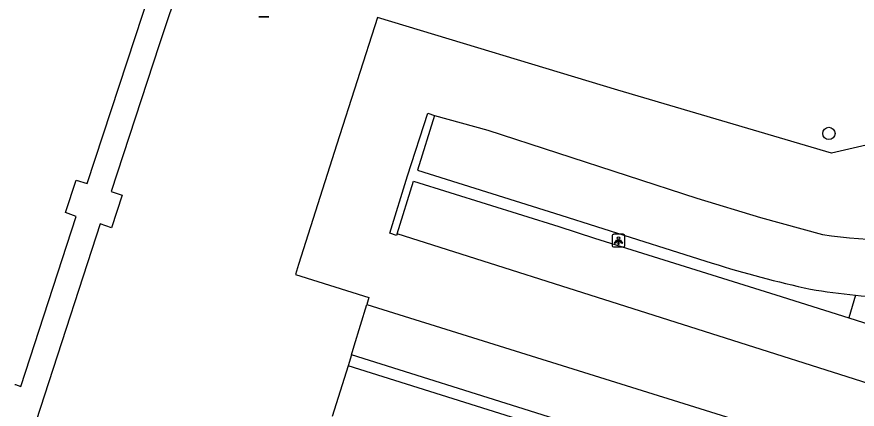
# Model space of a CAD drawing. Extents: x 160676 to 161153, y 383244 to 383713.
# Drawn here: x 160887.3 to 160953.5, y 383412.9 to 383443.8 of the extents above; entities that cross this region are included whole.
import ezdxf

# ---------------------------------------------------------------- set-up
doc = ezdxf.new("R2010")
doc.units = 0
for name, color, linetype in [('IMGEO_Afvalbak', 7, 'Continuous'), ('IMGEO_Boom', 7, 'Continuous'), ('IMGEO_Lichtpunt', 7, 'Continuous'), ('IMGEO_Parkeervlak_open', 7, 'Continuous'), ('IMGEO_Rijbaan_lokaal_open', 7, 'Continuous'), ('IMGEO_Verkeerseiland_open', 7, 'Continuous'), ('IMGEO_Voetpad_gesloten', 7, 'Continuous')]:
    doc.layers.add(name, color=color, linetype=linetype)

msp = doc.modelspace()

# ---------------------------------------------------------------- linework, layer by layer
at = {"layer": 'IMGEO_Afvalbak'}
for p, q in [((160907.128, 383443.779), (160906.338, 383443.779)), ((160906.338, 383443.779), (160907.128, 383443.779))]:
    msp.add_line(p, q, dxfattribs=at)
at = {"layer": 'IMGEO_Boom'}
msp.add_circle((160951.257, 383434.589), 0.489, dxfattribs=at)
at = {"layer": 'IMGEO_Lichtpunt'}
for p, q in [((160934.183, 383426.546), (160934.183, 383425.739)), ((160934.183, 383426.546), (160934.183, 383425.739)), ((160935.085, 383426.641), (160934.277, 383426.641)), ((160935.085, 383426.641), (160934.277, 383426.641)), ((160935.179, 383425.739), (160935.179, 383426.546)), ((160935.179, 383425.739), (160935.179, 383426.546)), ((160934.277, 383425.645), (160935.085, 383425.645)), ((160934.277, 383425.645), (160935.085, 383425.645))]:
    msp.add_line(p, q, dxfattribs=at)
for points in [[(160934.557, 383426.21), (160934.596, 383426.182), (160934.408, 383425.92), (160934.37, 383425.947), (160934.557, 383426.21)], [(160934.769, 383426.182), (160934.807, 383426.209), (160934.994, 383425.947), (160934.955, 383425.919), (160934.769, 383426.182)], [(160934.659, 383426.162), (160934.706, 383426.162), (160934.706, 383425.84), (160934.659, 383425.84), (160934.659, 383426.162)]]:
    msp.add_lwpolyline(points, dxfattribs=at)
msp.add_circle((160934.682, 383426.344), 0.0994, dxfattribs=at)
for centre, start, end in [((160934.277, 383426.546), 90, 180), ((160934.277, 383426.546), 90, 180), ((160935.085, 383426.546), 0, 90), ((160935.085, 383426.546), 0, 90), ((160934.277, 383425.739), 180, 270), ((160934.277, 383425.739), 180, 270), ((160935.085, 383425.739), 270, 0), ((160935.085, 383425.739), 270, 360)]:
    msp.add_arc(centre, 0.0946, start, end, dxfattribs=at)
at = {"layer": 'IMGEO_Parkeervlak_open'}
for points in [[(160920.183, 383436.016), (160918.835, 383431.684), (160930.137, 383428.142), (160932.939, 383427.255), (160942.059, 383424.377)], [(160917.235, 383426.675), (160918.534, 383430.835), (160929.978, 383427.25), (160932.783, 383426.347), (160947.065, 383421.869), (160952.833, 383420.05)], [(160913.65, 383417.145), (160913.867, 383417.846), (160914.857, 383421.125)], [(160952.833, 383420.05), (160959.432, 383417.969), (160960.033, 383417.764), (160958.824, 383413.95), (160958.896, 383413.432)], [(160952.366, 383409.411), (160951.075, 383405.339), (160939.106, 383409.121), (160928.166, 383412.579), (160913.65, 383417.145)], [(160913.38, 383416.284), (160912.129, 383412.296)], [(160949.567, 383400.481), (160950.803, 383404.483), (160943.217, 383406.894), (160913.38, 383416.284)]]:
    msp.add_lwpolyline(points, dxfattribs=at)
for centre, radius, start, end in [((160967.531, 383504.868), 84.426, 252.43943, 257.87833), ((160958.8, 383476.06), 54.483, 260.49524, 264.25187), ((160958.711, 383475.566), 53.983, 264.2934, 272.16494)]:
    msp.add_arc(centre, radius, start, end, dxfattribs=at)
at = {"layer": 'IMGEO_Rijbaan_lokaal_open'}
for points in [[(160966.89, 383433.116), (160966.937, 383432.909), (160966.474, 383432.18), (160965.766, 383432.365), (160961.834, 383435.436), (160951.457, 383433.034), (160934.63, 383438.001), (160915.704, 383443.719), (160912.495, 383433.743), (160909.469, 383424.262), (160909.234, 383423.484), (160915.017, 383421.657), (160914.857, 383421.125)], [(160917.235, 383426.675), (160917.193, 383426.541), (160916.657, 383426.738), (160918.047, 383431.247), (160919.648, 383436.193), (160920.183, 383436.016)], [(160920.183, 383436.016), (160924.386, 383434.836), (160940.846, 383429.49), (160945.867, 383427.956), (160950.762, 383426.633)], [(160958.896, 383413.432), (160917.235, 383426.675)], [(160914.857, 383421.125), (160952.366, 383409.411)]]:
    msp.add_lwpolyline(points, dxfattribs=at)
msp.add_arc((160957.664, 383473.937), 47.805, 261.69895, 275.33187, dxfattribs=at)
at = {"layer": 'IMGEO_Verkeerseiland_open'}
for points in [[(160953.343, 383421.851), (160952.833, 383420.05)], [(160913.65, 383417.145), (160913.38, 383416.284)]]:
    msp.add_lwpolyline(points, dxfattribs=at)
at = {"layer": 'IMGEO_Voetpad_gesloten'}
for points in [[(160887.126, 383414.813), (160887.16, 383414.802), (160887.586, 383414.657), (160891.964, 383428.057), (160891.102, 383428.361), (160891.945, 383430.913), (160892.817, 383430.636), (160896.603, 383442.142), (160898.917, 383449.21)], [(160900.213, 383446.777), (160898.49, 383441.561), (160894.704, 383430.007), (160895.585, 383429.72), (160894.728, 383427.15), (160893.842, 383427.457), (160889.462, 383413.962), (160887.438, 383407.737)]]:
    msp.add_lwpolyline(points, dxfattribs=at)

doc.saveas('drawing.dxf')
